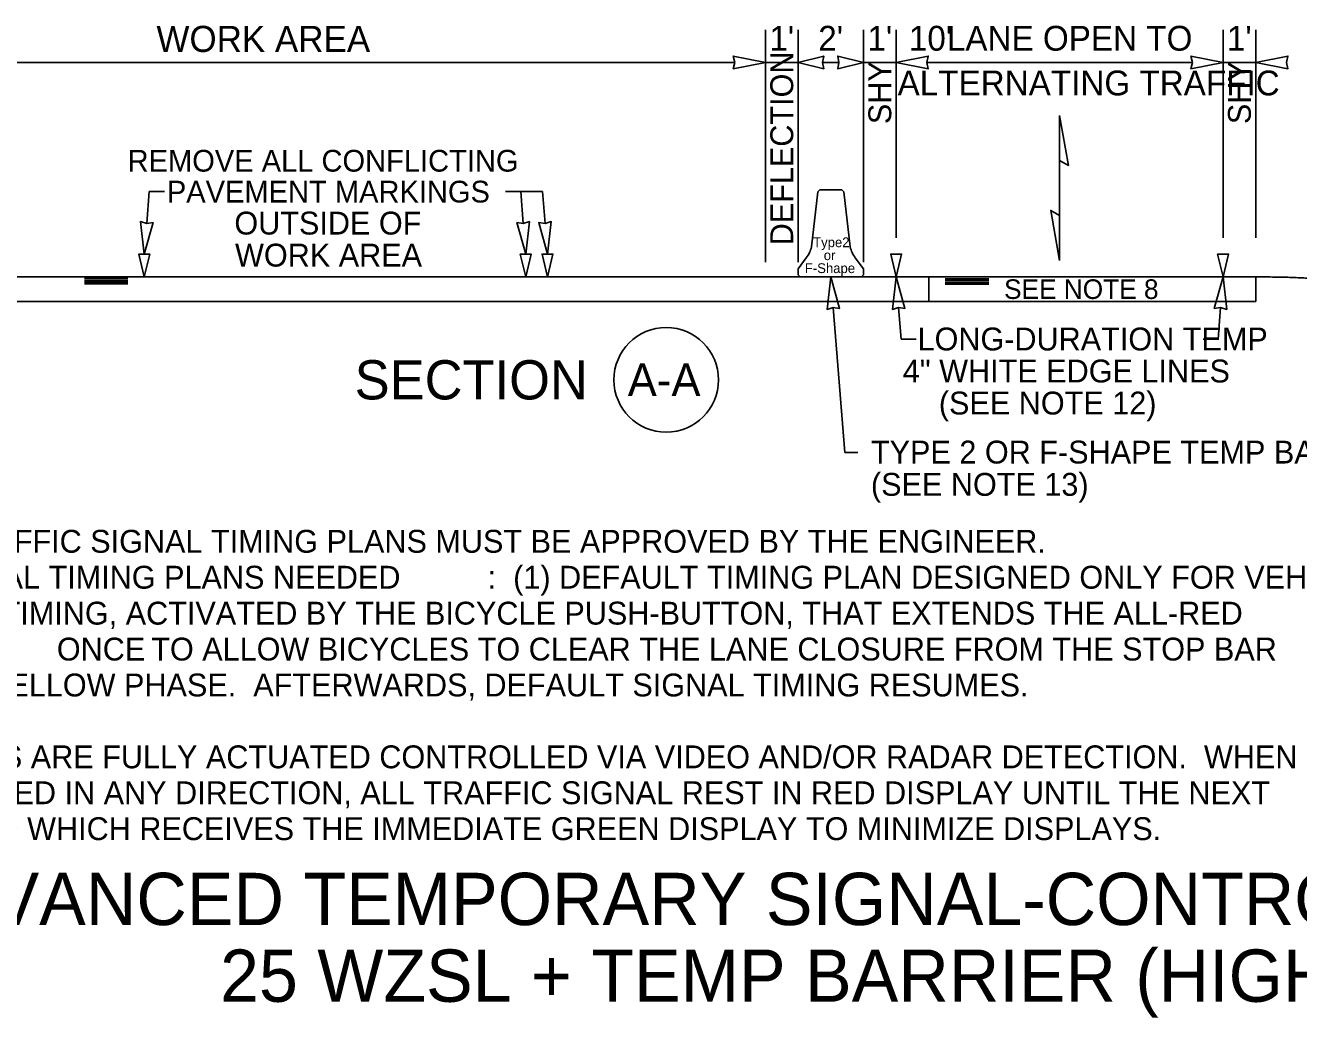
# Model space of a CAD drawing. Extents: x 99982 to 100176, y 99905 to 100011.
# Drawn here: x 100005.377 to 100009.271, y 100001.278 to 100004.313 of the extents above; entities that cross this region are included whole.
import ezdxf

# ---------------------------------------------------------------- set-up
doc = ezdxf.new("R2010")
doc.units = 0
for name, color, linetype in [('SH_DE_DetailHeading1Text', 7, 'Continuous'), ('SH_GI_GeneralNotesBodyText', 7, 'Continuous'), ('TR_WZ_BarrierDoubleFaceElev', 7, 'Continuous'), ('TR_WZ_WorkZoneDetails', 7, 'Continuous'), ('TR_WZ_WorkZoneTextCurrent', 7, 'Continuous')]:
    doc.layers.add(name, color=color, linetype=linetype)

msp = doc.modelspace()

# ---------------------------------------------------------------- linework, layer by layer
at = {"layer": 'TR_WZ_BarrierDoubleFaceElev'}
for p, q in [((100007.7812, 100003.6355), (100007.801, 100003.8043)), ((100007.801, 100003.8043), (100007.7812, 100003.6355)), ((100007.801, 100003.8043), (100007.8072, 100003.8105)), ((100007.8072, 100003.8105), (100007.801, 100003.8043)), ((100007.8072, 100003.8105), (100007.8739, 100003.8105)), ((100007.8739, 100003.8105), (100007.8072, 100003.8105)), ((100007.8739, 100003.8105), (100007.8801, 100003.8043)), ((100007.8801, 100003.8043), (100007.8739, 100003.8105)), ((100007.8801, 100003.8043), (100007.8999, 100003.6355)), ((100007.8999, 100003.6355), (100007.8801, 100003.8043)), ((100007.7405, 100003.5688), (100007.7655, 100003.6022)), ((100007.7655, 100003.6022), (100007.7405, 100003.5688)), ((100007.7405, 100003.5501), (100007.7405, 100003.5688)), ((100007.7405, 100003.5688), (100007.7405, 100003.5501)), ((100007.9155, 100003.6022), (100007.9405, 100003.5688)), ((100007.9405, 100003.5688), (100007.9155, 100003.6022)), ((100007.9405, 100003.5688), (100007.9405, 100003.5501)), ((100007.9405, 100003.5501), (100007.9405, 100003.5688)), ((100007.7468, 100003.5438), (100007.7405, 100003.5501)), ((100007.7405, 100003.5501), (100007.7468, 100003.5438)), ((100007.9343, 100003.5438), (100007.7468, 100003.5438)), ((100007.7468, 100003.5438), (100007.9343, 100003.5438)), ((100007.9405, 100003.5501), (100007.9343, 100003.5438)), ((100007.9343, 100003.5438), (100007.9405, 100003.5501))]:
    msp.add_line(p, q, dxfattribs=at)
for centre, start, end in [((100007.6998, 100003.6533), 322.1243, 347.646), ((100007.6998, 100003.6533), 322.1243, 347.646), ((100007.9813, 100003.6533), 192.354, 217.8757), ((100007.9813, 100003.6533), 192.354, 217.8757)]:
    msp.add_arc(centre, 0.0833, start, end, dxfattribs=at)
at = {"layer": 'TR_WZ_WorkZoneDetails'}
for p, q in [((100007.6405, 100003.5888), (100007.6405, 100004.2999)), ((100007.7405, 100003.5888), (100007.7405, 100004.2999)), ((100007.9405, 100003.5888), (100007.9405, 100004.2999)), ((100008.0405, 100003.6636), (100008.0405, 100004.2999)), ((100009.0405, 100003.6636), (100009.0405, 100004.2999)), ((100009.1405, 100003.6636), (100009.1405, 100004.2999)), ((100007.5468, 100004.1999), (100004.8342, 100004.1999)), ((100007.6405, 100004.1999), (100007.7405, 100004.1999)), ((100007.8656, 100004.1999), (100007.8155, 100004.1999)), ((100008.0405, 100004.1999), (100007.9405, 100004.1999)), ((100008.9468, 100004.1999), (100008.1343, 100004.1999)), ((100009.1405, 100004.1999), (100009.0405, 100004.1999)), ((100008.5405, 100003.9003), (100008.5405, 100003.7315)), ((100008.5405, 100003.7315), (100008.5405, 100003.9003)), ((100005.7479, 100003.7071), (100005.7557, 100003.8046)), ((100005.8018, 100003.8046), (100005.7557, 100003.8046)), ((100006.9586, 100003.8046), (100006.8458, 100003.8046)), ((100006.8997, 100003.7071), (100006.8919, 100003.8046)), ((100006.9664, 100003.7071), (100006.9586, 100003.8046)), ((100009.1405, 100003.5438), (100004.7405, 100003.5438)), ((100005.5575, 100003.5386), (100005.6905, 100003.5386)), ((100005.5575, 100003.533), (100005.6905, 100003.533)), ((100005.5575, 100003.5273), (100005.6905, 100003.5273)), ((100008.3235, 100003.5382), (100008.1905, 100003.5382)), ((100008.3235, 100003.5326), (100008.1905, 100003.5326)), ((100008.3235, 100003.5269), (100008.1905, 100003.5269)), ((100009.1405, 100003.5438), (100009.1405, 100003.4688)), ((100005.5575, 100003.5221), (100005.6905, 100003.5221)), ((100008.3235, 100003.5217), (100008.1905, 100003.5217)), ((100009.1405, 100003.4688), (100004.7405, 100003.4688)), ((100007.848, 100003.4504), (100007.8833, 100003.0068)), ((100008.048, 100003.4504), (100008.0557, 100003.3528)), ((100009.0331, 100003.4504), (100009.0253, 100003.3528)), ((100008.1019, 100003.3528), (100008.0557, 100003.3528)), ((100009.0253, 100003.3528), (100008.9792, 100003.3528)), ((100007.9233, 100003.0068), (100007.8833, 100003.0068))]:
    msp.add_line(p, q, dxfattribs=at)
for points in [[(100007.6405, 100004.1999), (100007.5423, 100004.1806), (100007.5468, 100004.1999), (100007.5423, 100004.2192)], [(100007.7405, 100004.1999), (100007.8192, 100004.1806), (100007.8155, 100004.1999), (100007.8192, 100004.2192)], [(100007.9405, 100004.1999), (100007.8619, 100004.1806), (100007.8656, 100004.1999), (100007.8619, 100004.2192)], [(100008.0405, 100004.1999), (100008.1388, 100004.1806), (100008.1343, 100004.1999), (100008.1388, 100004.2192)], [(100009.0405, 100004.1999), (100008.9423, 100004.1806), (100008.9468, 100004.1999), (100008.9423, 100004.2192)], [(100009.1405, 100004.1999), (100009.2388, 100004.1806), (100009.2343, 100004.1999), (100009.2388, 100004.2192)], [(100008.5405, 100004.0379), (100008.5675, 100003.8847), (100008.5405, 100003.9003)], [(100008.5405, 100003.5939), (100008.5135, 100003.7471), (100008.5405, 100003.7315)], [(100005.7405, 100003.6136), (100005.7674, 100003.7101), (100005.7479, 100003.7071), (100005.729, 100003.7131)], [(100006.9071, 100003.6136), (100006.8802, 100003.7101), (100006.8998, 100003.7071), (100006.9186, 100003.7131)], [(100006.9738, 100003.6136), (100006.9469, 100003.7101), (100006.9665, 100003.7071), (100006.9853, 100003.7131)], [(100005.7405, 100003.5438), (100005.7238, 100003.6136), (100005.7572, 100003.6136)], [(100006.9072, 100003.5438), (100006.8905, 100003.6136), (100006.9238, 100003.6136)], [(100006.9739, 100003.5438), (100006.9572, 100003.6136), (100006.9905, 100003.6136)], [(100008.0405, 100003.5438), (100008.0238, 100003.6136), (100008.0572, 100003.6136)], [(100009.0405, 100003.5438), (100009.0238, 100003.6136), (100009.0572, 100003.6136)], [(100007.8405, 100003.5438), (100007.8675, 100003.4474), (100007.8479, 100003.4504), (100007.8291, 100003.4443)], [(100008.0405, 100003.5438), (100008.0675, 100003.4474), (100008.0479, 100003.4504), (100008.0291, 100003.4443)], [(100008.1405, 100003.5438), (100009.1405, 100003.5438), (100009.1405, 100003.4688), (100008.1405, 100003.4688)], [(100008.1405, 100003.5438), (100009.1405, 100003.5438), (100009.1405, 100003.4688), (100008.1405, 100003.4688)], [(100009.0405, 100003.5438), (100009.0136, 100003.4474), (100009.0331, 100003.4504), (100009.052, 100003.4443)]]:
    msp.add_lwpolyline(points, close=True, dxfattribs=at)
for points in [[(100005.7572, 100003.6136), (100005.7238, 100003.6136), (100005.7405, 100003.5438), (100005.7572, 100003.6136)], [(100006.9238, 100003.6136), (100006.8905, 100003.6136), (100006.9072, 100003.5438), (100006.9238, 100003.6136)], [(100006.9905, 100003.6136), (100006.9572, 100003.6136), (100006.9739, 100003.5438), (100006.9905, 100003.6136)], [(100008.0572, 100003.6136), (100008.0238, 100003.6136), (100008.0405, 100003.5438), (100008.0572, 100003.6136)], [(100009.0572, 100003.6136), (100009.0238, 100003.6136), (100009.0405, 100003.5438), (100009.0572, 100003.6136)]]:
    msp.add_lwpolyline(points, dxfattribs=at)
msp.add_circle((100007.3371, 100003.2289), 0.16, dxfattribs=at)
msp.add_open_spline([(100009.1405, 100003.5438), (100009.3917, 100003.544), (100009.5172, 100003.4819), (100009.6427, 100003.482)], degree=2, dxfattribs=at)

# ---------------------------------------------------------------- texts
at = {"layer": 'SH_DE_DetailHeading1Text'}
for s, p in [('ADVANCED TEMPORARY SIGNAL-CONTROLLED ALTERNATING 1-LANE, 2-WAY TRAFFIC', (100004.9788, 100001.5606)), ('25 WZSL + TEMP BARRIER (HIGHWAYS 40 MPH OR LESS, 8+ DAYS)', (100005.9723, 100001.3259))]:
    msp.add_text(s, height=0.16, rotation=360, dxfattribs=at).set_placement(p)
at = {"layer": 'SH_GI_GeneralNotesBodyText'}
for s, p in [('1. ALL TEMPORARY TRAFFIC SIGNAL TIMING PLANS MUST BE APPROVED BY THE ENGINEER.', (100004.2384, 100002.6998)), ('TWO SEPARATE SIGNAL TIMING PLANS NEEDED', (100004.3084, 100002.5899)), (':  (1) DEFAULT TIMING PLAN DESIGNED ONLY FOR VEHICLES. ', (100006.7909, 100002.5899)), ('(2) MODIFIED SIGNAL TIMING, ACTIVATED BY THE BICYCLE PUSH-BUTTON, THAT EXTENDS THE ALL-RED ', (100004.3106, 100002.48)), ('ONCE', (100005.4729, 100002.3701)), (' TO ALLOW BICYCLES TO CLEAR THE LANE CLOSURE FROM THE STOP BAR ', (100005.7357, 100002.3701)), ('AT THE END OF THE YELLOW PHASE.  AFTERWARDS, DEFAULT SIGNAL TIMING RESUMES.', (100004.3106, 100002.2602)), ('2. TEMPORARY SIGNALS ARE FULLY ACTUATED CONTROLLED VIA VIDEO AND/OR RADAR DETECTION.  WHEN ', (100004.2384, 100002.0404)), ('NO VEHICLES DETECTED IN ANY DIRECTION, ALL TRAFFIC SIGNAL REST IN RED DISPLAY UNTIL THE NEXT ', (100004.3106, 100001.9305)), ('VEHICLE IS DETECTED WHICH RECEIVES THE IMMEDIATE GREEN DISPLAY TO MINIMIZE DISPLAYS.', (100004.3106, 100001.8206))]:
    msp.add_text(s, height=0.07, rotation=360, dxfattribs=at).set_placement(p)
at = {"layer": 'TR_WZ_BarrierDoubleFaceElev'}
for s, p in [('Type', (100007.7864, 100003.6347)), ('2', (100007.8755, 100003.6347)), ('or', (100007.819, 100003.5951)), ('F-Shape', (100007.761, 100003.5555))]:
    msp.add_text(s, height=0.03, dxfattribs=at).set_placement(p)
at = {"layer": 'TR_WZ_WorkZoneDetails'}
for s, height, p in [('WORK AREA', 0.08, (100005.7776, 100004.2319)), ("1'", 0.076, (100007.6525, 100004.2359)), ("2'", 0.076, (100007.8022, 100004.2359)), ("1'", 0.076, (100007.9525, 100004.2359)), ("10'", 0.076, (100008.0794, 100004.2359)), (' LANE OPEN TO', 0.076, (100008.1674, 100004.2359)), ("1'", 0.076, (100009.0522, 100004.2359)), ('ALTERNATING TRAFFIC', 0.076, (100008.0449, 100004.0991))]:
    msp.add_text(s, height=height, dxfattribs=at).set_placement(p)
for s, height, rotation, p in [('DEFLECTION', 0.07, 90, (100007.7255, 100003.6404)), ('SHY', 0.07, 90, (100008.0255, 100004.0112)), ('SHY', 0.07, 90, (100009.1255, 100004.0112)), ('SECTION', 0.12, 360, (100006.384, 100003.1689)), ('A-A', 0.1, 360, (100007.2192, 100003.1789))]:
    msp.add_text(s, height=height, rotation=rotation, dxfattribs=at).set_placement(p)
at = {"layer": 'TR_WZ_WorkZoneTextCurrent'}
for s, height, p in [('REMOVE ALL CONFLICTING', 0.0665, (100005.6895, 100003.8659)), ('PAVEMENT MARKINGS', 0.0665, (100005.8095, 100003.7714)), ('OUTSIDE OF', 0.07, (100006.016, 100003.6734)), ('WORK AREA', 0.07, (100006.018, 100003.5754)), ('SEE NOTE 8', 0.06, (100008.3705, 100003.4763)), ('LONG-DURATION TEMP', 0.07, (100008.1059, 100003.3188)), ('4" WHITE EDGE LINES', 0.07, (100008.0607, 100003.2208)), ('(SEE NOTE 12)', 0.07, (100008.171, 100003.1228)), ('TYPE 2 OR F-SHAPE TEMP BARRIER', 0.07, (100007.9633, 100002.9728)), ('(SEE NOTE 13)', 0.07, (100007.9633, 100002.874))]:
    msp.add_text(s, height=height, dxfattribs=at).set_placement(p)

doc.saveas('drawing.dxf')
